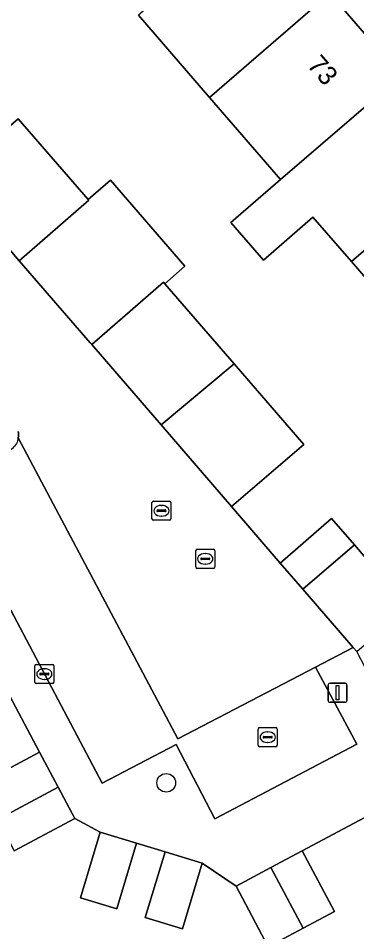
# Model space of a CAD drawing. Extents: x 160304 to 160955, y 383684 to 384161.
# Drawn here: x 160599.67 to 160617.44, y 383909.71 to 383957.6 of the extents above; entities that cross this region are included whole.
import ezdxf

# ---------------------------------------------------------------- set-up
doc = ezdxf.new("R2010")
doc.units = 0
for name, color, linetype in [('IMGEO_Boom', 7, 'Continuous'), ('IMGEO_Erf', 7, 'Continuous'), ('IMGEO_Kolk', 7, 'Continuous'), ('IMGEO_Lichtmast', 7, 'Continuous'), ('IMGEO_Pand', 7, 'Continuous'), ('IMGEO_Pand_nummerreeks', 7, 'Continuous'), ('IMGEO_Parkeervlak_open', 7, 'Continuous'), ('IMGEO_Rijbaan_lokaal_open', 7, 'Continuous'), ('IMGEO_Rioolput', 7, 'Continuous'), ('IMGEO_Voetpad_open', 7, 'Continuous')]:
    doc.layers.add(name, color=color, linetype=linetype)

msp = doc.modelspace()

# ---------------------------------------------------------------- linework, layer by layer
at = {"layer": 'IMGEO_Boom'}
msp.add_circle((160607.442, 383917.514), 0.489, dxfattribs=at)
at = {"layer": 'IMGEO_Erf'}
msp.add_lwpolyline([(160599.096, 383983.036), (160598.414, 383982.45), (160600.377, 383980.168), (160598.806, 383978.817), (160601.124, 383976.14), (160604.854, 383971.83), (160608.58, 383967.526), (160612.311, 383963.216), (160616.036, 383958.913), (160619.776, 383954.593), (160623.509, 383950.28), (160627.234, 383945.977), (160630.965, 383941.666), (160634.791, 383937.247), (160631.011, 383933.975), (160628.454, 383931.789), (160638.073, 383937.196), (160637.034, 383939.15)], close=True, dxfattribs=at)
for points in [[(160620.895, 383940.542), (160617.164, 383944.849), (160615.145, 383947.18), (160612.543, 383944.926), (160610.833, 383946.899), (160613.435, 383949.153), (160609.707, 383953.456), (160605.98, 383957.759)], [(160596.034, 383949.186), (160599.676, 383952.325), (160603.336, 383948.097), (160604.517, 383949.12), (160608.426, 383944.604), (160607.365, 383943.686), (160611.004, 383939.482), (160614.67, 383935.248), (160610.873, 383932.006), (160613.427, 383929.036), (160616.125, 383931.371), (160617.321, 383929.99), (160618.66, 383928.443)], [(160597.607, 383917.431), (160600.784, 383919.123), (160597.283, 383925.699)], [(160629.871, 383897.643), (160619.737, 383916.693), (160614.576, 383913.948), (160616.267, 383910.769), (160614.627, 383909.896), (160612.798, 383908.923), (160611.107, 383912.102), (160609.33, 383913.307), (160608.289, 383909.861), (160606.337, 383910.451), (160607.377, 383913.897), (160605.884, 383914.348), (160604.843, 383910.902), (160602.938, 383911.477), (160603.979, 383914.923), (160602.636, 383915.645), (160599.458, 383913.953)]]:
    msp.add_lwpolyline(points, dxfattribs=at)
at = {"layer": 'IMGEO_Kolk'}
for p, q in [((160606.765, 383932.28), (160607.617, 383932.28)), ((160606.69, 383931.354), (160606.69, 383932.206)), ((160606.949, 383931.774), (160606.949, 383931.786)), ((160606.992, 383931.823), (160607.39, 383931.823)), ((160607.178, 383932.06), (160607.203, 383932.06)), ((160607.433, 383931.786), (160607.433, 383931.774)), ((160607.691, 383932.206), (160607.691, 383931.354)), ((160607.617, 383931.28), (160606.765, 383931.28)), ((160607.387, 383931.737), (160606.989, 383931.737)), ((160607.201, 383931.5), (160607.176, 383931.5)), ((160600.542, 383922.794), (160600.542, 383923.646)), ((160600.617, 383923.72), (160601.469, 383923.72)), ((160601.543, 383923.646), (160601.543, 383922.794)), ((160600.801, 383923.214), (160600.801, 383923.226)), ((160601.239, 383923.177), (160600.841, 383923.177)), ((160600.844, 383923.263), (160601.242, 383923.263)), ((160601.03, 383923.5), (160601.055, 383923.5)), ((160601.285, 383923.226), (160601.285, 383923.214)), ((160601.469, 383922.72), (160600.617, 383922.72)), ((160601.053, 383922.94), (160601.028, 383922.94)), ((160612.267, 383919.484), (160612.267, 383920.336)), ((160612.342, 383920.41), (160613.194, 383920.41)), ((160613.268, 383920.336), (160613.268, 383919.484)), ((160612.526, 383919.904), (160612.526, 383919.916)), ((160612.964, 383919.867), (160612.566, 383919.867)), ((160612.569, 383919.953), (160612.967, 383919.953)), ((160612.755, 383920.19), (160612.78, 383920.19)), ((160613.01, 383919.916), (160613.01, 383919.904)), ((160613.194, 383919.41), (160612.342, 383919.41)), ((160612.778, 383919.63), (160612.753, 383919.63))]:
    msp.add_line(p, q, dxfattribs=at)
for points in [[(160606.765, 383932.28), (160607.617, 383932.28)], [(160606.69, 383931.354), (160606.69, 383932.206)], [(160607.691, 383932.206), (160607.691, 383931.354)], [(160607.617, 383931.28), (160606.765, 383931.28)], [(160600.542, 383922.794), (160600.542, 383923.646)], [(160600.617, 383923.72), (160601.469, 383923.72)], [(160601.543, 383923.646), (160601.543, 383922.794)], [(160601.469, 383922.72), (160600.617, 383922.72)], [(160612.267, 383919.484), (160612.267, 383920.336)], [(160612.342, 383920.41), (160613.194, 383920.41)], [(160613.268, 383920.336), (160613.268, 383919.484)], [(160613.194, 383919.41), (160612.342, 383919.41)]]:
    msp.add_lwpolyline(points, dxfattribs=at)
for centre, radius, start, end in [((160606.767, 383932.204), 0.0765, 91.552, 178.448), ((160606.767, 383932.204), 0.0765, 91.552, 178.448), ((160607.615, 383932.204), 0.0765, 1.552, 88.448), ((160607.615, 383932.204), 0.0765, 1.552, 88.448), ((160606.989, 383931.783), 0.0403, 85.8775, 175.7526), ((160606.986, 383931.773), 0.0366, 178.938, 274.7102), ((160607.39, 383931.78), 0.043, 264.8664, 352.4533), ((160607.394, 383931.785), 0.0386, 1.7309, 96.639), ((160606.767, 383931.356), 0.0765, 181.552, 268.448), ((160606.767, 383931.356), 0.0765, 181.552, 268.448), ((160607.615, 383931.356), 0.0765, 271.552, 358.448), ((160607.615, 383931.356), 0.0765, 271.552, 358.448), ((160600.619, 383923.644), 0.0765, 91.552, 178.448), ((160600.619, 383923.644), 0.0765, 91.552, 178.448), ((160601.467, 383923.644), 0.0765, 1.552, 88.448), ((160601.467, 383923.644), 0.0765, 1.552, 88.448), ((160600.841, 383923.223), 0.0403, 85.8775, 175.7526), ((160600.838, 383923.213), 0.0366, 178.938, 274.7102), ((160601.242, 383923.22), 0.043, 264.8664, 352.4533), ((160601.246, 383923.225), 0.0386, 1.7309, 96.639), ((160600.619, 383922.796), 0.0765, 181.552, 268.448), ((160600.619, 383922.796), 0.0765, 181.552, 268.448), ((160601.467, 383922.796), 0.0765, 271.552, 358.448), ((160601.467, 383922.796), 0.0765, 271.552, 358.448), ((160612.344, 383920.334), 0.0765, 91.552, 178.448), ((160612.344, 383920.334), 0.0765, 91.552, 178.448), ((160613.192, 383920.334), 0.0765, 1.552, 88.448), ((160613.192, 383920.334), 0.0765, 1.552, 88.448), ((160612.566, 383919.913), 0.0403, 85.8775, 175.7526), ((160612.563, 383919.903), 0.0366, 178.938, 274.7102), ((160612.967, 383919.91), 0.043, 264.8664, 352.4533), ((160612.971, 383919.915), 0.0386, 1.7309, 96.639), ((160612.344, 383919.486), 0.0765, 181.552, 268.448), ((160612.344, 383919.486), 0.0765, 181.552, 268.448), ((160613.192, 383919.486), 0.0765, 271.552, 358.448), ((160613.192, 383919.486), 0.0765, 271.552, 358.448)]:
    msp.add_arc(centre, radius, start, end, dxfattribs=at)
for centre, major_axis, ratio, start_param, end_param in [((160607.177, 383931.78), (-0.387, 0.002), 0.722429, 4.712389, 7.853982), ((160607.202, 383931.78), (-0.39, 0.002), 0.717154, 1.570796, 4.712389), ((160601.029, 383923.22), (-0.387, 0.002), 0.722429, 4.712389, 7.853982), ((160601.054, 383923.22), (-0.39, 0.002), 0.717154, 1.570796, 4.712389), ((160612.754, 383919.91), (-0.387, 0.002), 0.722429, 4.712389, 7.853982), ((160612.779, 383919.91), (-0.39, 0.002), 0.717154, 1.570796, 4.712389)]:
    msp.add_ellipse(centre, major_axis=major_axis, ratio=ratio, start_param=start_param, end_param=end_param, dxfattribs=at)
at = {"layer": 'IMGEO_Lichtmast'}
for p, q in [((160616.038, 383922.737), (160616.828, 383922.737)), ((160616.828, 383922.737), (160616.038, 383922.737)), ((160615.938, 383921.837), (160615.938, 383922.637)), ((160615.938, 383922.637), (160615.938, 383921.837)), ((160616.928, 383922.637), (160616.928, 383921.837)), ((160616.928, 383921.837), (160616.928, 383922.637)), ((160616.828, 383921.737), (160616.038, 383921.737)), ((160616.038, 383921.737), (160616.828, 383921.737))]:
    msp.add_line(p, q, dxfattribs=at)
msp.add_lwpolyline([(160616.358, 383922.612), (160616.508, 383922.612), (160616.508, 383921.862), (160616.358, 383921.862), (160616.358, 383922.612)], dxfattribs=at)
for centre, start, end in [((160616.038, 383922.637), 90, 180), ((160616.038, 383922.637), 90, 180), ((160616.828, 383922.637), 0, 90), ((160616.828, 383922.637), 360, 90), ((160616.038, 383921.837), 180, 270), ((160616.038, 383921.837), 180, 270), ((160616.828, 383921.837), 270, 0), ((160616.828, 383921.837), 270, 0)]:
    msp.add_arc(centre, 0.1, start, end, dxfattribs=at)
at = {"layer": 'IMGEO_Pand'}
for points in [[(160605.98, 383957.759), (160609.707, 383953.456), (160616.036, 383958.913), (160612.311, 383963.216)], [(160616.036, 383958.913), (160609.707, 383953.456), (160613.435, 383949.153), (160619.776, 383954.593)], [(160613.435, 383949.153), (160610.833, 383946.899), (160612.543, 383944.926), (160615.145, 383947.18), (160617.164, 383944.849), (160623.509, 383950.28), (160619.776, 383954.593)], [(160599.676, 383952.325), (160596.034, 383949.186), (160598.46, 383946.355), (160599.728, 383944.89), (160603.37, 383948.059), (160603.336, 383948.097)], [(160627.234, 383945.977), (160623.509, 383950.28), (160617.164, 383944.849), (160620.895, 383940.542)], [(160603.336, 383948.097), (160603.37, 383948.059), (160599.728, 383944.89), (160603.452, 383940.588), (160603.531, 383940.497), (160607.301, 383943.761), (160607.365, 383943.686), (160608.426, 383944.604), (160604.517, 383949.12)], [(160607.365, 383943.686), (160607.301, 383943.761), (160603.531, 383940.497), (160607.169, 383936.294), (160611.004, 383939.482)], [(160610.873, 383932.006), (160614.67, 383935.248), (160611.004, 383939.482), (160607.169, 383936.294)], [(160614.61, 383927.67), (160617.321, 383929.99), (160616.125, 383931.371), (160613.427, 383929.036)], [(160614.61, 383927.67), (160617.252, 383924.619), (160617.446, 383924.395), (160620.183, 383926.765), (160618.66, 383928.443), (160617.321, 383929.99)], [(160598.584, 383915.595), (160601.762, 383917.287), (160600.784, 383919.123), (160597.607, 383917.431)], [(160598.584, 383915.595), (160599.458, 383913.953), (160602.636, 383915.645), (160601.762, 383917.287)], [(160605.884, 383914.348), (160603.979, 383914.923), (160602.938, 383911.477), (160604.843, 383910.902)], [(160607.377, 383913.897), (160606.337, 383910.451), (160608.289, 383909.861), (160609.33, 383913.307)], [(160612.934, 383913.074), (160614.627, 383909.896), (160616.267, 383910.769), (160614.576, 383913.948)], [(160612.934, 383913.074), (160611.107, 383912.102), (160612.798, 383908.923), (160614.627, 383909.896)]]:
    msp.add_lwpolyline(points, close=True, dxfattribs=at)
at = {"layer": 'IMGEO_Parkeervlak_open'}
msp.add_lwpolyline([(160599.677, 383935.606), (160599.663, 383935.531), (160599.64, 383935.453), (160599.611, 383935.377), (160599.576, 383935.304), (160599.534, 383935.234), (160599.485, 383935.169), (160599.432, 383935.108), (160599.373, 383935.052), (160599.309, 383935.001), (160599.241, 383934.957), (160599.169, 383934.919), (160599.094, 383934.887), (160595.778, 383933.15), (160604.08, 383917.492), (160607.954, 383919.533), (160609.995, 383915.634), (160617.438, 383919.538), (160615.274, 383923.582), (160608.046, 383919.818)], close=True, dxfattribs=at)
at = {"layer": 'IMGEO_Rijbaan_lokaal_open'}
msp.add_lwpolyline([(160599.666, 383935.929), (160599.68, 383935.849), (160599.686, 383935.768), (160599.685, 383935.687), (160599.677, 383935.606), (160608.046, 383919.818), (160615.274, 383923.582), (160617.252, 383924.619), (160614.61, 383927.67), (160613.427, 383929.036), (160610.873, 383932.006), (160607.169, 383936.294), (160603.531, 383940.497), (160603.452, 383940.588), (160599.728, 383944.89), (160598.46, 383946.355)], dxfattribs=at)
at = {"layer": 'IMGEO_Rioolput'}
for p, q in [((160608.991, 383928.835), (160608.991, 383929.687)), ((160609.066, 383929.761), (160609.918, 383929.761)), ((160609.479, 383929.541), (160609.504, 383929.541)), ((160609.992, 383929.687), (160609.992, 383928.835)), ((160609.25, 383929.255), (160609.25, 383929.267)), ((160609.688, 383929.218), (160609.29, 383929.218)), ((160609.293, 383929.304), (160609.691, 383929.304)), ((160609.502, 383928.981), (160609.477, 383928.981)), ((160609.734, 383929.267), (160609.734, 383929.255)), ((160609.918, 383928.761), (160609.066, 383928.761))]:
    msp.add_line(p, q, dxfattribs=at)
for points in [[(160608.991, 383928.835), (160608.991, 383929.687)], [(160609.066, 383929.761), (160609.918, 383929.761)], [(160609.992, 383929.687), (160609.992, 383928.835)], [(160609.918, 383928.761), (160609.066, 383928.761)]]:
    msp.add_lwpolyline(points, dxfattribs=at)
for centre, radius, start, end in [((160609.068, 383929.685), 0.0765, 91.552, 178.448), ((160609.068, 383929.685), 0.0765, 91.552, 178.448), ((160609.916, 383929.685), 0.0765, 1.552, 88.448), ((160609.916, 383929.685), 0.0765, 1.552, 88.448), ((160609.29, 383929.264), 0.0403, 85.8775, 175.7526), ((160609.287, 383929.254), 0.0366, 178.938, 274.7102), ((160609.691, 383929.261), 0.043, 264.8664, 352.4533), ((160609.695, 383929.266), 0.0386, 1.7309, 96.639), ((160609.068, 383928.837), 0.0765, 181.552, 268.448), ((160609.068, 383928.837), 0.0765, 181.552, 268.448), ((160609.916, 383928.837), 0.0765, 271.552, 358.448), ((160609.916, 383928.837), 0.0765, 271.552, 358.448)]:
    msp.add_arc(centre, radius, start, end, dxfattribs=at)
for centre, major_axis, ratio, start_param, end_param in [((160609.478, 383929.261), (-0.387, 0.002), 0.722429, 4.712389, 7.853982), ((160609.503, 383929.261), (-0.39, 0.002), 0.717154, 1.570796, 4.712389)]:
    msp.add_ellipse(centre, major_axis=major_axis, ratio=ratio, start_param=start_param, end_param=end_param, dxfattribs=at)
at = {"layer": 'IMGEO_Voetpad_open'}
for points in [[(160599.663, 383935.531), (160599.677, 383935.606), (160599.685, 383935.687), (160599.686, 383935.768), (160599.68, 383935.849), (160599.666, 383935.929)], [(160597.283, 383925.699), (160600.784, 383919.123), (160601.762, 383917.287), (160602.636, 383915.645), (160603.979, 383914.923), (160605.884, 383914.348), (160607.377, 383913.897), (160609.33, 383913.307), (160611.107, 383912.102), (160612.934, 383913.074), (160614.576, 383913.948), (160619.737, 383916.693), (160621.118, 383917.428), (160620.48, 383918.63), (160619.545, 383920.393), (160618.321, 383922.727), (160617.446, 383924.395), (160617.252, 383924.619), (160615.274, 383923.582), (160617.438, 383919.538), (160609.995, 383915.634), (160607.954, 383919.533), (160604.08, 383917.492), (160595.778, 383933.15)]]:
    msp.add_lwpolyline(points, dxfattribs=at)

# ---------------------------------------------------------------- texts
at = {"layer": 'IMGEO_Pand_nummerreeks'}
msp.add_text('73', height=1, rotation=311.1799, dxfattribs=at).set_placement((160614.797, 383955.121))

doc.saveas('drawing.dxf')
